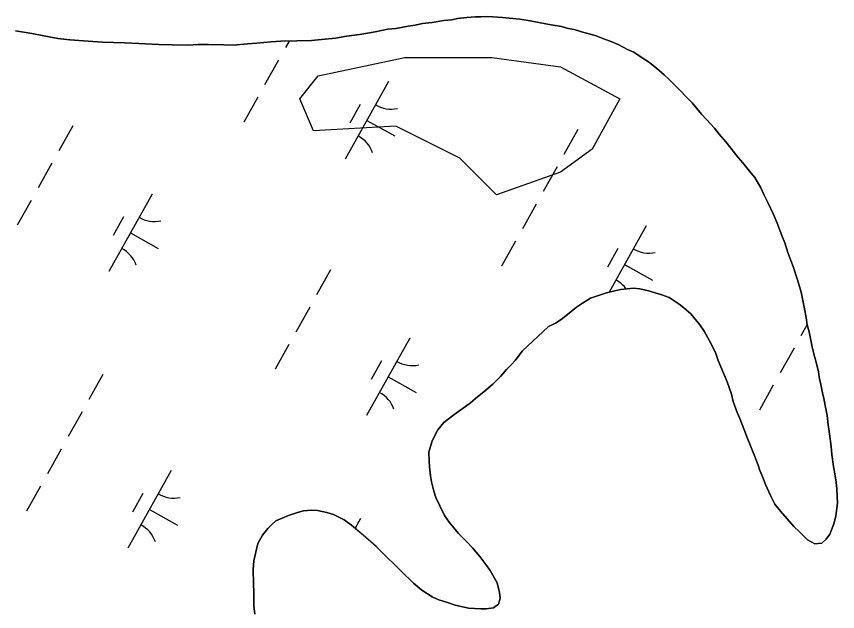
# Model space of a CAD drawing. Extents: x 3923531 to 3943530, y 207391 to 229799.
# Drawn here: x 3939784.6 to 3940247.2, y 222303.5 to 222638.7 of the extents above; entities that cross this region are included whole.
import ezdxf

# ---------------------------------------------------------------- set-up
doc = ezdxf.new("R2010")
doc.units = 0
for name, color, linetype in [('V-SITE-VEGE', 7, 'Continuous'), ('V-TOPO-SHOR', 7, 'Continuous'), ('V-WETL-SWMP', 7, 'Continuous')]:
    doc.layers.add(name, color=color, linetype=linetype)

msp = doc.modelspace()

# ---------------------------------------------------------------- linework, layer by layer
at = {"layer": 'V-SITE-VEGE'}
msp.add_lwpolyline([(3940052.43, 222615.48), (3940091.06, 222610.32), (3940124.53, 222592.29), (3940109.08, 222563.95), (3940091.06, 222551.07), (3940055.01, 222538.19), (3940034.41, 222558.8), (3939998.36, 222576.83), (3939952.02, 222574.26), (3939944.29, 222592.29), (3939954.59, 222605.17), (3940003.51, 222615.48)], close=True, dxfattribs=at)
at = {"layer": 'V-TOPO-SHOR'}
for points in [[(3940246.79, 222372.47), (3940246.37, 222376.32), (3940245.73, 222381.17), (3940244.9, 222385.21), (3940244.06, 222391.88), (3940243.63, 222396.53), (3940242.78, 222403.61), (3940241.95, 222408.66), (3940241.31, 222413.92), (3940240.69, 222417.76), (3940239.44, 222423.42), (3940238.82, 222426.65), (3940237.78, 222431.3), (3940236.95, 222435.54), (3940236.53, 222438.58), (3940235.29, 222443.22), (3940234.46, 222446.66), (3940233.02, 222451.71), (3940232.39, 222455.35), (3940231.15, 222461), (3940230.12, 222465.05), (3940229.49, 222469.09), (3940228.66, 222473.94), (3940227.82, 222477.78), (3940226.78, 222483.44), (3940225.75, 222486.67), (3940224.52, 222490.91), (3940222.26, 222497.78), (3940220.82, 222501.21), (3940219.18, 222505.65), (3940217.53, 222511.11), (3940215.89, 222515.35), (3940213.23, 222522.21), (3940211.18, 222527.06), (3940207.9, 222533.92), (3940205.86, 222537.95), (3940204.02, 222542.19), (3940200.55, 222548.04), (3940197.7, 222551.46), (3940193.82, 222556.3), (3940191.18, 222559.32), (3940187.1, 222564.56), (3940184.25, 222567.98), (3940180.59, 222572.42), (3940177.94, 222575.84), (3940173.46, 222580.67), (3940170.62, 222583.69), (3940165.32, 222589.94), (3940162.88, 222592.55), (3940158, 222597.59), (3940155.56, 222600), (3940151.9, 222603.62), (3940149.46, 222605.84), (3940145.19, 222609.46), (3940140.72, 222613.07), (3940137.68, 222615.08), (3940132.4, 222618.49), (3940128.95, 222620.09), (3940123.67, 222622.9), (3940120.03, 222624.29), (3940114.96, 222626.29), (3940111.31, 222627.69), (3940107.86, 222628.68), (3940103, 222630.07), (3940099.56, 222631.06), (3940094.7, 222632.05), (3940091.66, 222633.05), (3940087, 222633.83), (3940083.76, 222634.42), (3940078.09, 222635.4), (3940074.04, 222636.19), (3940068.17, 222637.17), (3940062.3, 222637.75), (3940058.45, 222638.13), (3940052.98, 222638.51), (3940049.54, 222638.69), (3940046.31, 222638.47), (3940043.27, 222638.46), (3940038.42, 222638.02), (3940033.16, 222637.59), (3940029.93, 222636.77), (3940025.48, 222636.34), (3940018.81, 222635.29), (3940013.35, 222634.65), (3940009.31, 222633.83), (3940005.27, 222633.2), (3939998.39, 222631.95), (3939993.95, 222631.52), (3939986.67, 222630.06), (3939979.19, 222628.61), (3939969.49, 222627.34), (3939964.64, 222626.51), (3939956.55, 222625.65), (3939950.88, 222625.22), (3939942.59, 222624.98), (3939933.69, 222624.73), (3939928.03, 222624.29), (3939920.14, 222623.64), (3939914.89, 222623.21), (3939906.79, 222622.56), (3939901.53, 222622.74)], [(3939901.53, 222622.74), (3939892.83, 222622.89), (3939886.97, 222622.86), (3939881.3, 222622.43), (3939872.4, 222622.78), (3939864.91, 222622.95), (3939853.58, 222623.49), (3939845.49, 222623.85), (3939833.14, 222624.19), (3939825.05, 222624.76), (3939814.73, 222625.51), (3939808.04, 222626.29), (3939799.14, 222627.86), (3939793.26, 222629.04), (3939784.15, 222630.61)], [(3940018.9, 222311.79), (3940022.55, 222310.19), (3940027.41, 222308.6), (3940031.87, 222307.2), (3940035.12, 222306.41), (3940039.37, 222305.42), (3940046.25, 222305.05), (3940049.28, 222305.07), (3940053.33, 222305.7), (3940056.15, 222307.74), (3940057.14, 222310.98), (3940056.72, 222314.21), (3940055.48, 222319.67), (3940051.6, 222326.73), (3940049.15, 222329.96), (3940045.69, 222334.59), (3940041.62, 222339.43), (3940038.56, 222342.64), (3940033.68, 222347.47), (3940028.39, 222353.92), (3940025.74, 222357.55), (3940023.08, 222363), (3940020.83, 222367.84), (3940019.8, 222371.27), (3940018.56, 222376.53), (3940017.93, 222379.96), (3940017.3, 222385.02), (3940017.08, 222388.46), (3940017.05, 222393.31), (3940018.84, 222399.59), (3940022.04, 222405.88), (3940025.46, 222409.95), (3940031.1, 222414.22), (3940037.55, 222418.91), (3940040.38, 222421.15), (3940044.4, 222424.41), (3940048.03, 222427.26), (3940053.06, 222431.54), (3940057.29, 222435.81), (3940060.71, 222439.87), (3940063.33, 222442.52), (3940065.74, 222445.16), (3940069.56, 222450.24), (3940084.46, 222464.07), (3940088.29, 222465.92), (3940091.52, 222467.96), (3940095.14, 222470.81), (3940100.18, 222474.88), (3940103.61, 222477.12), (3940108.04, 222479.98), (3940112.08, 222481.42), (3940117.13, 222483.06), (3940121.78, 222484.1), (3940125.21, 222484.93), (3940132.29, 222485.57), (3940135.93, 222485.18), (3940140.8, 222484.2), (3940148.29, 222481.81), (3940152.35, 222480.42), (3940158.03, 222476.6), (3940160.67, 222474.59), (3940164.54, 222471.17), (3940169.62, 222464.93), (3940172.07, 222461.5), (3940175.13, 222456.06), (3940178.41, 222449.4), (3940180.05, 222444.95), (3940182.92, 222437.69), (3940184.97, 222432.84), (3940187.43, 222425.98), (3940188.47, 222421.73), (3940190.72, 222415.67), (3940192.16, 222412.24), (3940194.41, 222406.39), (3940196.47, 222400.94), (3940197.9, 222397.71), (3940199.34, 222394.07), (3940200.57, 222390.84), (3940202.41, 222386), (3940203.44, 222382.97), (3940205.08, 222378.93), (3940206.72, 222375.1), (3940209.38, 222368.84), (3940211.83, 222363.99), (3940215.1, 222359.96), (3940218.76, 222355.74), (3940222.62, 222351.51), (3940225.88, 222348.49), (3940230.35, 222343.86), (3940234.41, 222341.65), (3940238.45, 222342.08), (3940240.87, 222344.32), (3940242.88, 222347.16), (3940245.07, 222352.84), (3940246.26, 222357.3), (3940246.65, 222360.33), (3940247.24, 222364.58), (3940246.79, 222372.47)], [(3939919.01, 222301.96), (3939918.38, 222306.81), (3939918.34, 222314.09), (3939918.11, 222319.35), (3939918.06, 222327.24), (3939918.44, 222332.1), (3939919.83, 222338.58), (3939920.62, 222341.82), (3939923.22, 222346.49), (3939926.24, 222350.35), (3939928.45, 222352.58), (3939930.87, 222354.62), (3939937.94, 222357.69), (3939942.98, 222359.34), (3939946.42, 222360.16), (3939950.87, 222360.59), (3939954.31, 222360.41), (3939959.57, 222359.22), (3939963.22, 222358.23), (3939969.31, 222355.23), (3939973.37, 222352.21), (3939980.08, 222346.58), (3939987.39, 222340.15), (3939992.07, 222335.52), (3939998.98, 222328.68), (3940001.42, 222326.26), (3940008.34, 222319.42), (3940013.01, 222315.6), (3940018.9, 222311.79)]]:
    msp.add_lwpolyline(points, dxfattribs=at)
at = {"layer": 'V-WETL-SWMP'}
for p, q in [((3940018.81, 222635.29), (3940025.48, 222636.34)), ((3940025.48, 222636.34), (3940029.93, 222636.77)), ((3940029.93, 222636.77), (3940033.16, 222637.59)), ((3940033.16, 222637.59), (3940038.42, 222638.02)), ((3940038.42, 222638.02), (3940043.27, 222638.46)), ((3940043.27, 222638.46), (3940046.31, 222638.47)), ((3940046.31, 222638.47), (3940049.54, 222638.69)), ((3940049.54, 222638.69), (3940052.98, 222638.51)), ((3940052.98, 222638.51), (3940058.45, 222638.13)), ((3940058.45, 222638.13), (3940062.29, 222637.75)), ((3940062.29, 222637.75), (3940068.16, 222637.17)), ((3940068.16, 222637.17), (3940074.04, 222636.19)), ((3940074.04, 222636.19), (3940078.09, 222635.4)), ((3939986.67, 222630.06), (3939993.94, 222631.52)), ((3939993.94, 222631.52), (3939998.39, 222631.95)), ((3939998.39, 222631.95), (3940005.27, 222633.2)), ((3940005.27, 222633.2), (3940009.31, 222633.82)), ((3940009.31, 222633.82), (3940013.35, 222634.66)), ((3940013.35, 222634.66), (3940018.81, 222635.29)), ((3940078.09, 222635.4), (3940083.76, 222634.42)), ((3940083.76, 222634.42), (3940087, 222633.83)), ((3940087, 222633.83), (3940091.65, 222633.05)), ((3940091.65, 222633.05), (3940094.69, 222632.05)), ((3940094.69, 222632.05), (3940099.56, 222631.06)), ((3940099.56, 222631.06), (3940103, 222630.07)), ((3939784.15, 222630.61), (3939793.26, 222629.04)), ((3939793.26, 222629.04), (3939799.14, 222627.86)), ((3939799.14, 222627.86), (3939808.04, 222626.29)), ((3939956.55, 222625.65), (3939964.64, 222626.51)), ((3939964.64, 222626.51), (3939969.49, 222627.34)), ((3939969.49, 222627.34), (3939979.19, 222628.61)), ((3939979.19, 222628.61), (3939986.67, 222630.06)), ((3940103, 222630.07), (3940107.86, 222628.68)), ((3940107.86, 222628.68), (3940111.31, 222627.69)), ((3940111.31, 222627.69), (3940114.96, 222626.29)), ((3939808.04, 222626.29), (3939814.73, 222625.51)), ((3939814.73, 222625.51), (3939825.05, 222624.76)), ((3939825.05, 222624.76), (3939833.14, 222624.19)), ((3939833.14, 222624.19), (3939845.49, 222623.85)), ((3939845.49, 222623.85), (3939853.58, 222623.49)), ((3939853.58, 222623.49), (3939864.91, 222622.95)), ((3939864.91, 222622.95), (3939872.4, 222622.78)), ((3939872.4, 222622.78), (3939881.3, 222622.43)), ((3939881.3, 222622.43), (3939886.97, 222622.86)), ((3939886.97, 222622.86), (3939892.83, 222622.89)), ((3939892.83, 222622.89), (3939901.53, 222622.74)), ((3939901.53, 222622.74), (3939906.79, 222622.56)), ((3939906.79, 222622.56), (3939914.88, 222623.21)), ((3939914.88, 222623.21), (3939920.14, 222623.64)), ((3939920.14, 222623.64), (3939928.03, 222624.29)), ((3939928.03, 222624.29), (3939933.69, 222624.73)), ((3939933.69, 222624.73), (3939942.59, 222624.98)), ((3939938.26, 222624.85), (3939936.18, 222621.12)), ((3939942.59, 222624.98), (3939950.88, 222625.22)), ((3939950.88, 222625.22), (3939956.55, 222625.65)), ((3940114.96, 222626.29), (3940120.03, 222624.29)), ((3940120.03, 222624.29), (3940123.67, 222622.9)), ((3940123.67, 222622.9), (3940128.95, 222620.09)), ((3940128.95, 222620.09), (3940132.4, 222618.49)), ((3940132.4, 222618.49), (3940137.68, 222615.08)), ((3939932.28, 222614.14), (3939924.47, 222600.17)), ((3940137.68, 222615.08), (3940140.72, 222613.07)), ((3940140.72, 222613.07), (3940145.19, 222609.46)), ((3940145.19, 222609.46), (3940149.46, 222605.84)), ((3940149.46, 222605.84), (3940151.9, 222603.62)), ((3940151.9, 222603.62), (3940155.56, 222600)), ((3939994.24, 222601.95), (3939969.85, 222558.3)), ((3940155.56, 222600), (3940158, 222597.59)), ((3940158, 222597.59), (3940162.88, 222592.55)), ((3939920.57, 222593.19), (3939912.77, 222579.22)), ((3940162.88, 222592.55), (3940165.32, 222589.94)), ((3940165.32, 222589.94), (3940170.62, 222583.69)), ((3939978.24, 222589.13), (3939972.38, 222578.65)), ((3940170.62, 222583.69), (3940173.46, 222580.67)), ((3940173.46, 222580.67), (3940177.94, 222575.84)), ((3939816.36, 222577.01), (3939808.56, 222563.04)), ((3939982.04, 222580.13), (3939997.76, 222571.35)), ((3940177.94, 222575.84), (3940180.59, 222572.42)), ((3940100.9, 222574.92), (3940093.1, 222560.95)), ((3940180.59, 222572.42), (3940184.25, 222567.98)), ((3940184.25, 222567.98), (3940187.1, 222564.56)), ((3940187.1, 222564.56), (3940191.18, 222559.32)), ((3940191.18, 222559.32), (3940193.82, 222556.3)), ((3939804.65, 222556.05), (3939796.85, 222542.08)), ((3940089.2, 222553.97), (3940081.39, 222540)), ((3940193.82, 222556.3), (3940197.69, 222551.46)), ((3940197.69, 222551.46), (3940200.54, 222548.04)), ((3940200.54, 222548.04), (3940204.02, 222542.19)), ((3939861.04, 222538.64), (3939836.65, 222494.99)), ((3940204.02, 222542.19), (3940205.86, 222537.95)), ((3939792.95, 222535.1), (3939785.15, 222521.13)), ((3940205.86, 222537.95), (3940207.9, 222533.92)), ((3940207.9, 222533.92), (3940211.18, 222527.06)), ((3940077.49, 222533.02), (3940069.69, 222519.05)), ((3939845.03, 222525.81), (3939839.18, 222515.34)), ((3940211.18, 222527.06), (3940213.22, 222522.21)), ((3940139.45, 222520.83), (3940118.53, 222483.37)), ((3940213.22, 222522.21), (3940215.89, 222515.35)), ((3939848.84, 222516.81), (3939864.56, 222508.04)), ((3940065.79, 222512.06), (3940057.98, 222498.1)), ((3940215.89, 222515.35), (3940217.53, 222511.11)), ((3940217.53, 222511.11), (3940219.18, 222505.65)), ((3940123.45, 222508), (3940117.6, 222497.53)), ((3940219.18, 222505.65), (3940220.82, 222501.21)), ((3940127.26, 222499), (3940142.97, 222490.22)), ((3940220.82, 222501.21), (3940222.26, 222497.78)), ((3940222.26, 222497.78), (3940224.52, 222490.91)), ((3939961.57, 222495.88), (3939953.77, 222481.91)), ((3940224.52, 222490.91), (3940225.75, 222486.67)), ((3940117.13, 222483.06), (3940112.08, 222481.42)), ((3940121.78, 222484.1), (3940117.13, 222483.06)), ((3940125.21, 222484.93), (3940121.78, 222484.1)), ((3940132.29, 222485.57), (3940125.21, 222484.93)), ((3940135.93, 222485.18), (3940132.29, 222485.57)), ((3940140.79, 222484.2), (3940135.93, 222485.18)), ((3940148.29, 222481.81), (3940140.79, 222484.2)), ((3940225.75, 222486.67), (3940226.78, 222483.44)), ((3940226.78, 222483.44), (3940227.82, 222477.78)), ((3940108.04, 222479.98), (3940103.61, 222477.12)), ((3940112.08, 222481.42), (3940108.04, 222479.98)), ((3940152.35, 222480.42), (3940148.29, 222481.81)), ((3940158.03, 222476.6), (3940152.35, 222480.42)), ((3939949.87, 222474.93), (3939942.06, 222460.96)), ((3940100.18, 222474.88), (3940095.14, 222470.81)), ((3940103.61, 222477.12), (3940100.18, 222474.88)), ((3940160.67, 222474.59), (3940158.03, 222476.6)), ((3940164.53, 222471.17), (3940160.67, 222474.59)), ((3940227.82, 222477.78), (3940228.65, 222473.94)), ((3940228.65, 222473.94), (3940229.49, 222469.09)), ((3940095.14, 222470.81), (3940091.52, 222467.96)), ((3940169.62, 222464.93), (3940164.53, 222471.17)), ((3940088.29, 222465.92), (3940084.45, 222464.07)), ((3940091.52, 222467.96), (3940088.29, 222465.92)), ((3940172.07, 222461.5), (3940169.62, 222464.93)), ((3940230.1, 222465.13), (3940226.61, 222458.88)), ((3940229.49, 222469.09), (3940230.12, 222465.05)), ((3940230.12, 222465.05), (3940231.15, 222461.01)), ((3940084.45, 222464.07), (3940069.56, 222450.24)), ((3940175.13, 222456.06), (3940172.07, 222461.5)), ((3940231.15, 222461.01), (3940232.39, 222455.35)), ((3940006.25, 222457.51), (3939981.87, 222413.86)), ((3940178.41, 222449.4), (3940175.13, 222456.06)), ((3940232.39, 222455.35), (3940233.02, 222451.71)), ((3939938.16, 222453.98), (3939930.36, 222440.01)), ((3940222.71, 222451.89), (3940214.9, 222437.92)), ((3940233.02, 222451.71), (3940234.46, 222446.66)), ((3940069.56, 222450.24), (3940065.74, 222445.16)), ((3940180.05, 222444.95), (3940178.41, 222449.4)), ((3940234.46, 222446.66), (3940235.29, 222443.22)), ((3939990.25, 222444.69), (3939984.4, 222434.21)), ((3940063.33, 222442.52), (3940060.71, 222439.87)), ((3940065.74, 222445.16), (3940063.33, 222442.52)), ((3940182.92, 222437.69), (3940180.05, 222444.95)), ((3940235.29, 222443.22), (3940236.53, 222438.58)), ((3939833.3, 222436.96), (3939825.49, 222422.99)), ((3940060.71, 222439.87), (3940057.29, 222435.81)), ((3940184.97, 222432.84), (3940182.92, 222437.69)), ((3940236.53, 222438.58), (3940236.95, 222435.54)), ((3939994.06, 222435.69), (3940009.77, 222426.91)), ((3940057.29, 222435.81), (3940053.07, 222431.54)), ((3940187.43, 222425.98), (3940184.97, 222432.84)), ((3940236.95, 222435.54), (3940237.78, 222431.3)), ((3940053.07, 222431.54), (3940048.03, 222427.26)), ((3940211, 222430.94), (3940203.2, 222416.97)), ((3940237.78, 222431.3), (3940238.82, 222426.65)), ((3940044.4, 222424.41), (3940040.37, 222421.15)), ((3940048.03, 222427.26), (3940044.4, 222424.41)), ((3940188.47, 222421.73), (3940187.43, 222425.98)), ((3940238.82, 222426.65), (3940239.44, 222423.42)), ((3940239.44, 222423.42), (3940240.68, 222417.76)), ((3940037.55, 222418.91), (3940031.1, 222414.23)), ((3940040.37, 222421.15), (3940037.55, 222418.91)), ((3940190.72, 222415.68), (3940188.47, 222421.73)), ((3939821.59, 222416.01), (3939813.79, 222402.04)), ((3940031.1, 222414.23), (3940025.46, 222409.95)), ((3940192.16, 222412.24), (3940190.72, 222415.68)), ((3940240.68, 222417.76), (3940241.31, 222413.92)), ((3940241.31, 222413.92), (3940241.95, 222408.66)), ((3940025.46, 222409.95), (3940022.04, 222405.88)), ((3940194.41, 222406.39), (3940192.16, 222412.24)), ((3940022.04, 222405.88), (3940018.84, 222399.59)), ((3940196.47, 222400.94), (3940194.41, 222406.39)), ((3940241.95, 222408.66), (3940242.78, 222403.61)), ((3940197.9, 222397.71), (3940196.47, 222400.94)), ((3940242.78, 222403.61), (3940243.63, 222396.53)), ((3940018.84, 222399.59), (3940017.05, 222393.31)), ((3940199.33, 222394.07), (3940197.9, 222397.71)), ((3940243.63, 222396.53), (3940244.06, 222391.88)), ((3939809.89, 222395.06), (3939802.08, 222381.09)), ((3940017.05, 222393.31), (3940017.08, 222388.46)), ((3940200.57, 222390.84), (3940199.33, 222394.07)), ((3940202.41, 222386), (3940200.57, 222390.84)), ((3940244.06, 222391.88), (3940244.9, 222385.21)), ((3940017.08, 222388.46), (3940017.3, 222385.02)), ((3940203.44, 222382.97), (3940202.41, 222386)), ((3939871.85, 222382.87), (3939847.46, 222339.22)), ((3940017.3, 222385.02), (3940017.93, 222379.96)), ((3940205.08, 222378.93), (3940203.44, 222382.97)), ((3940244.9, 222385.21), (3940245.73, 222381.17)), ((3940017.93, 222379.96), (3940018.56, 222376.53)), ((3940206.72, 222375.09), (3940205.08, 222378.93)), ((3940245.73, 222381.17), (3940246.37, 222376.32)), ((3939798.18, 222374.1), (3939790.38, 222360.14)), ((3940018.56, 222376.53), (3940019.8, 222371.27)), ((3940209.38, 222368.84), (3940206.72, 222375.09)), ((3940246.37, 222376.32), (3940246.79, 222372.47)), ((3940246.79, 222372.47), (3940247.24, 222364.59)), ((3939855.84, 222370.04), (3939849.99, 222359.57)), ((3940019.8, 222371.27), (3940020.83, 222367.84)), ((3940020.83, 222367.84), (3940023.08, 222363)), ((3940211.83, 222363.99), (3940209.38, 222368.84)), ((3940023.08, 222363), (3940025.74, 222357.55)), ((3940215.09, 222359.97), (3940211.83, 222363.99)), ((3940247.24, 222364.59), (3940246.65, 222360.33)), ((3939859.65, 222361.04), (3939875.37, 222352.26)), ((3939942.98, 222359.34), (3939937.93, 222357.69)), ((3939946.42, 222360.16), (3939942.98, 222359.34)), ((3939950.87, 222360.59), (3939946.42, 222360.16)), ((3939954.31, 222360.41), (3939950.87, 222360.59)), ((3939959.57, 222359.22), (3939954.31, 222360.41)), ((3939963.22, 222358.23), (3939959.57, 222359.22)), ((3939969.31, 222355.23), (3939963.22, 222358.23)), ((3940218.76, 222355.74), (3940215.09, 222359.97)), ((3940246.65, 222360.33), (3940246.26, 222357.3)), ((3939930.87, 222354.62), (3939928.45, 222352.58)), ((3939937.93, 222357.69), (3939930.87, 222354.62)), ((3939973.37, 222352.21), (3939969.31, 222355.23)), ((3939978.51, 222355.84), (3939975.49, 222350.43)), ((3940025.74, 222357.55), (3940028.39, 222353.92)), ((3940028.39, 222353.92), (3940033.68, 222347.47)), ((3940222.62, 222351.51), (3940218.76, 222355.74)), ((3940246.26, 222357.3), (3940245.07, 222352.84)), ((3939926.24, 222350.35), (3939923.22, 222346.49)), ((3939928.45, 222352.58), (3939926.24, 222350.35)), ((3939980.07, 222346.58), (3939973.37, 222352.21)), ((3940225.88, 222348.49), (3940222.62, 222351.51)), ((3940245.07, 222352.84), (3940242.88, 222347.16)), ((3939923.22, 222346.49), (3939920.62, 222341.82)), ((3939987.39, 222340.15), (3939980.07, 222346.58)), ((3940033.68, 222347.47), (3940038.56, 222342.65)), ((3940230.35, 222343.86), (3940225.88, 222348.49)), ((3940240.87, 222344.32), (3940238.45, 222342.08)), ((3940242.88, 222347.16), (3940240.87, 222344.32)), ((3939920.62, 222341.82), (3939919.83, 222338.58)), ((3939992.07, 222335.52), (3939987.39, 222340.15)), ((3940038.56, 222342.65), (3940041.62, 222339.42)), ((3940234.41, 222341.66), (3940230.35, 222343.86)), ((3940238.45, 222342.08), (3940234.41, 222341.66)), ((3939919.83, 222338.58), (3939918.44, 222332.1)), ((3939998.98, 222328.68), (3939992.07, 222335.52)), ((3940041.62, 222339.42), (3940045.69, 222334.59)), ((3939918.44, 222332.1), (3939918.06, 222327.24)), ((3940045.69, 222334.59), (3940049.15, 222329.96)), ((3939918.06, 222327.24), (3939918.11, 222319.35)), ((3940001.42, 222326.26), (3939998.98, 222328.68)), ((3940008.34, 222319.42), (3940001.42, 222326.26)), ((3940049.15, 222329.96), (3940051.6, 222326.73)), ((3940051.6, 222326.73), (3940055.48, 222319.67)), ((3939918.11, 222319.35), (3939918.34, 222314.09)), ((3940013.01, 222315.6), (3940008.34, 222319.42)), ((3940055.48, 222319.67), (3940056.72, 222314.21)), ((3939918.34, 222314.09), (3939918.38, 222306.81)), ((3940018.9, 222311.79), (3940013.01, 222315.6)), ((3940056.72, 222314.21), (3940057.14, 222310.98)), ((3940022.55, 222310.19), (3940018.9, 222311.79)), ((3940027.41, 222308.6), (3940022.55, 222310.19)), ((3940031.87, 222307.2), (3940027.41, 222308.6)), ((3940056.15, 222307.74), (3940053.33, 222305.7)), ((3940057.14, 222310.98), (3940056.15, 222307.74)), ((3939918.38, 222306.81), (3939919.01, 222301.96)), ((3940035.11, 222306.41), (3940031.87, 222307.2)), ((3940039.37, 222305.42), (3940035.11, 222306.41)), ((3940046.25, 222305.05), (3940039.37, 222305.42)), ((3940049.28, 222305.07), (3940046.25, 222305.05)), ((3940053.33, 222305.7), (3940049.28, 222305.07))]:
    msp.add_line(p, q, dxfattribs=at)
for centre, start, end in [((3939995.72, 222604.13), 240.0381, 281.5817), ((3939968.78, 222555.9), 20.0381, 61.5817), ((3939862.52, 222540.81), 240.0381, 281.5817), ((3939835.58, 222492.58), 20.0381, 61.5817), ((3940140.94, 222523), 240.0381, 281.5817), ((3940113.99, 222474.77), 36.2647, 61.5817), ((3940007.74, 222459.69), 240.0381, 281.5817), ((3939980.79, 222411.46), 20.0381, 61.5817), ((3939873.33, 222385.04), 240.0381, 281.5817), ((3939846.39, 222336.81), 20.0381, 61.5817)]:
    msp.add_arc(centre, 17.62, start, end, dxfattribs=at)

doc.saveas('drawing.dxf')
